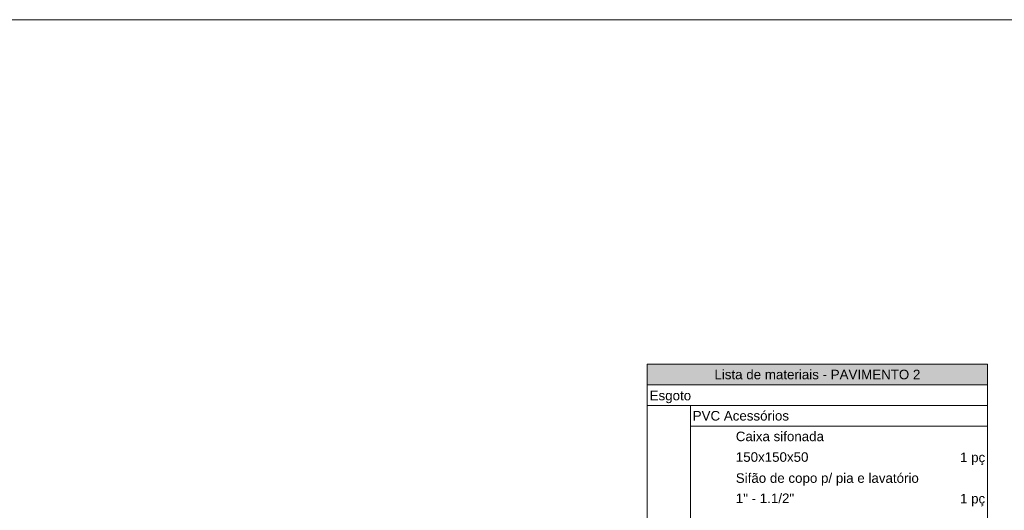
# Model space of a CAD drawing. Header units: millimetres. Extents: x 321 to 585, y -277 to 9.
# Tile 387 of 656: x 528 to 549, y -235 to -225. Entities that reach past the tile are written whole.
import ezdxf

# ---------------------------------------------------------------- set-up
doc = ezdxf.new("R2010")
doc.units = ezdxf.units.MM
doc.header["$MEASUREMENT"] = 0
doc.linetypes.add('NULL', pattern=[0])
doc.layers.get('0').update_dxf_attribs({"lineweight": 18})
doc.layers.add('DI-Hachuras Tabelas', color=251, linetype='Continuous', lineweight=0)
doc.layers.add('DI-Tabelas', color=7, linetype='Continuous', lineweight=13)
doc.styles.add('Arial', font='arial.ttf')

msp = doc.modelspace()

# ---------------------------------------------------------------- hatches: boundary and pattern name
at = {"layer": 'DI-Hachuras Tabelas', "linetype": 'Continuous'}
msp.add_hatch(color=251, dxfattribs=at).paths.add_polyline_path([(541.374, -232.113), (548.507, -232.113), (548.507, -232.545), (541.374, -232.545)])

# ---------------------------------------------------------------- linework, layer by layer
msp.add_lwpolyline([(516.749, -224.897), (561.278, -224.897), (561.278, -258.633), (516.749, -258.633)], close=True)
at = {"layer": 'DI-Hachuras Tabelas'}
msp.add_lwpolyline([(541.374, -232.113), (548.507, -232.113), (548.507, -232.545), (541.374, -232.545), (541.374, -232.113)], dxfattribs=at)
at = {"layer": 'DI-Tabelas'}
for p, q in [((541.374, -232.545), (541.374, -232.113)), ((541.374, -232.113), (548.507, -232.113)), ((548.507, -232.113), (548.507, -232.545)), ((548.507, -232.545), (541.374, -232.545)), ((541.374, -232.977), (541.374, -232.545)), ((548.507, -232.545), (548.507, -232.977)), ((548.507, -232.977), (541.374, -232.977)), ((541.374, -233.409), (541.374, -232.977)), ((542.277, -232.977), (542.277, -233.409)), ((548.507, -232.977), (548.507, -233.409)), ((541.374, -233.841), (541.374, -233.409)), ((548.507, -233.409), (542.277, -233.409)), ((542.277, -233.409), (542.277, -233.841)), ((548.507, -233.409), (548.507, -233.841)), ((541.374, -234.273), (541.374, -233.841)), ((542.277, -233.841), (542.277, -234.273)), ((548.507, -233.841), (548.507, -234.273)), ((541.374, -234.705), (541.374, -234.273)), ((542.277, -234.273), (542.277, -234.705)), ((548.507, -234.273), (548.507, -234.705)), ((541.374, -235.137), (541.374, -234.705)), ((542.277, -234.705), (542.277, -235.137)), ((548.507, -234.705), (548.507, -235.137)), ((541.374, -235.569), (541.374, -235.137)), ((542.277, -235.137), (542.277, -235.569)), ((548.507, -235.137), (548.507, -235.569))]:
    msp.add_line(p, q, dxfattribs=at)

# ---------------------------------------------------------------- texts
at = {"layer": 'DI-Tabelas', "linetype": 'NULL', "char_height": 0.2, "line_spacing_factor": 0.6, "style": 'Arial'}
for s, insert, width, attachment_point in [('Lista de materiais - PAVIMENTO 2', (544.94, -232.429), 8.63262, 8), ('Esgoto', (541.424, -232.927), 1.73963, 7), ('PVC Acessórios', (542.327, -233.293), 4.0378, 7), ('Caixa sifonada', (543.23, -233.725), 3.69604, 7), ('150x150x50', (543.23, -234.157), 3.04451, 7), ('1 pç', (548.457, -234.223), 1.0561, 9), ('Sifão de copo p/ pia e lavatório', (543.23, -234.655), 7.67104, 7), ('1" - 1.1/2"', (543.23, -235.021), 2.44634, 7), ('1 pç', (548.457, -235.087), 1.0561, 9)]:
    msp.add_mtext(s, dxfattribs=dict(at, insert=insert, width=width, attachment_point=attachment_point))

doc.saveas('drawing.dxf')
